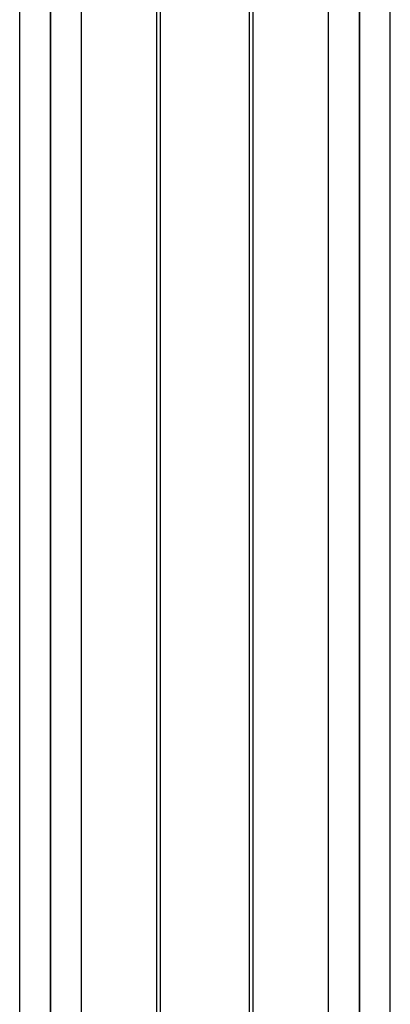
# Model space of a CAD drawing. Header units: inches. Extents: x 0 to 77643, y -44170 to 0.
# Tile 512 of 546: x 76589.151 to 76589.614, y -39750.76 to -39749.53. Entities that reach past the tile are written whole.
import ezdxf

# ---------------------------------------------------------------- set-up
doc = ezdxf.new("R2010")
doc.units = ezdxf.units.IN
doc.header["$MEASUREMENT"] = 0
doc.layers.get('0').update_dxf_attribs({"lineweight": 0})
doc.layers.add('FAKRO LOFT LADDERS', color=7, linetype='Continuous')

# ---------------------------------------------------------------- blocks, each defined once
blk = doc.blocks.new('A$C1F246084')
at = {"layer": 'FAKRO LOFT LADDERS', "color": 7, "linetype": 'Continuous'}
for p, q in [((75.233, 237.4), (75.233, 408.519)), ((75.683, 408.519), (75.683, 236.621)), ((75.683, 236.621), (75.683, 408.519)), ((76.133, 236.5), (76.133, 408.519)), ((77.229, 236.5), (77.229, 408.519)), ((77.283, 236.523), (77.283, 408.519)), ((78.582, 236.523), (78.582, 408.519)), ((78.636, 236.5), (78.636, 408.519)), ((79.733, 236.5), (79.733, 408.519)), ((80.183, 236.621), (80.183, 408.519)), ((80.183, 408.519), (80.183, 236.621)), ((80.633, 237.4), (80.633, 408.519))]:
    blk.add_line(p, q, dxfattribs=at)

msp = doc.modelspace()

# ---------------------------------------------------------------- block references
at = {"xscale": 0.08579999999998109, "yscale": 0.08579999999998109, "zscale": 0.08579999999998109}
msp.add_blockref('A$C1F246084', (76582.69603, -39782.34079), dxfattribs=at)

doc.saveas('drawing.dxf')
